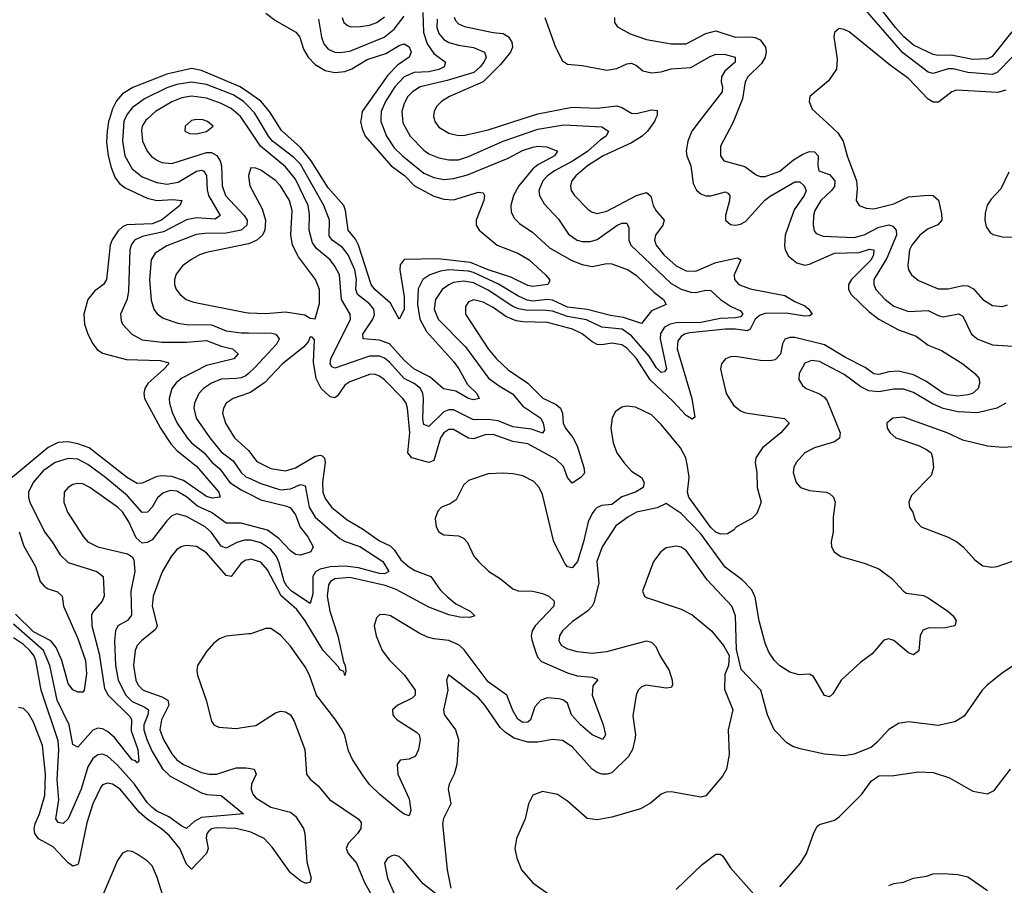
# Model space of a CAD drawing. Header units: inches. Extents: x 1694797 to 1849917, y 907313 to 1017959.
# Tile 595 of 656: x 1829075 to 1833057, y 926901 to 930401. Entities that reach past the tile are written whole.
import ezdxf

# ---------------------------------------------------------------- set-up
doc = ezdxf.new("R2010")
doc.units = ezdxf.units.IN
doc.header["$MEASUREMENT"] = 0
for name, color, linetype in [('B8922', 7, 'Continuous'), ('B8923', 7, 'Continuous'), ('B8932', 7, 'Continuous'), ('B8933', 7, 'Continuous')]:
    doc.layers.add(name, color=color, linetype=linetype)

msp = doc.modelspace()

# ---------------------------------------------------------------- linework, layer by layer
at = {"layer": 'B8922', "color": 5}
for points, elevation in [([(1829437.4, 930000), (1829434.3, 929990), (1829428, 929950), (1829426.2, 929906.2), (1829432.9, 929850), (1829444, 929804), (1829461.2, 929761.2), (1829478.5, 929738.5), (1829501, 929721), (1829590, 929680.1), (1829630, 929670.4), (1829693.5, 929673.5), (1829730.4, 929670), (1829722.2, 929650), (1829647.9, 929590), (1829610, 929576.1), (1829508.3, 929571.7), (1829490, 929563.2), (1829472.8, 929547.2), (1829449, 929511), (1829440.7, 929490), (1829425.9, 929350), (1829414.2, 929330), (1829376.9, 929303.1), (1829350.5, 929269.5), (1829334, 929210), (1829336.4, 929170), (1829350.1, 929130), (1829370.6, 929090), (1829387.6, 929067.6), (1829410, 929052.5), (1829506.5, 929026.5), (1829642.6, 929022.6), (1829674.4, 929014.4), (1829677.6, 929010), (1829659, 928990), (1829593.1, 928930), (1829581.4, 928910), (1829576.8, 928890), (1829579.5, 928870), (1829644.6, 928750), (1829686.1, 928686.1), (1829710, 928659.7), (1829790, 928595.3), (1829879.8, 928490), (1829885.5, 928470), (1829853.3, 928466.7), (1829830, 928472.7), (1829737.5, 928537.5), (1829690, 928553.8), (1829650, 928556.8), (1829630, 928553.6), (1829570, 928526.9), (1829550, 928525.2), (1829510, 928548.8), (1829355.8, 928670), (1829310, 928686.7), (1829270, 928693.9), (1829230, 928691.9), (1829190, 928671.7), (1829044.4, 928550)], 620), ([(1829500.2, 930000), (1829495.5, 929990), (1829490.1, 929910.1), (1829499.5, 929850), (1829530, 929798.6), (1829570, 929766.2), (1829630, 929743.4), (1829670, 929735.9), (1829715.7, 929744.3), (1829790, 929789.3), (1829810, 929793.2), (1829818.2, 929790), (1829830.9, 929770.9), (1829832.8, 929712.8), (1829837.9, 929690), (1829885.9, 929610), (1829865.1, 929594.9), (1829790, 929599.5), (1829750, 929591.9), (1829656.3, 929543.7), (1829570, 929524.5), (1829538.7, 929510), (1829527.3, 929492.7), (1829520.1, 929470), (1829515.2, 929304.8), (1829509.3, 929270.7), (1829482.5, 929210), (1829484.6, 929184.6), (1829491.1, 929170), (1829528.3, 929130), (1829570, 929106), (1829650, 929096.6), (1829750, 929097.2), (1829830, 929103.5), (1829890, 929081.2), (1829934.9, 929070), (1829958, 929050), (1829941.3, 929030), (1829830, 929003.4), (1829730, 928951.1), (1829707.2, 928932.8), (1829690.1, 928909.9), (1829679.1, 928870), (1829680.6, 928850), (1829692.9, 928810), (1829712.1, 928770), (1829752, 928710), (1829769.8, 928689.8), (1829821.4, 928650), (1829851.9, 928611.9), (1829884.6, 928584.6), (1829925.1, 928530), (1829970, 928499.5), (1830000, 928484.6)], 640), ([(1829591.4, 930000), (1829585.4, 929994.6), (1829570.1, 929970), (1829567.1, 929952.9), (1829571.2, 929910), (1829590.1, 929870), (1829608.4, 929848.4), (1829631.6, 929831.6), (1829650, 929823.8), (1829690, 929819.6), (1829830, 929864.3), (1829850, 929864.4), (1829871.9, 929851.9), (1829885.5, 929830), (1829890.4, 929810), (1829893.8, 929730), (1829907.6, 929690), (1829982.4, 929610), (1829994.3, 929590), (1829993.5, 929570), (1829970, 929549.6), (1829910, 929537.6), (1829823.1, 929536.9), (1829787.8, 929532.2), (1829670, 929486.8), (1829623, 929457), (1829606.9, 929430), (1829599.6, 929350), (1829607, 929267), (1829616.6, 929230), (1829631.3, 929211.3), (1829654.3, 929194.3), (1829714.6, 929174.6), (1829750, 929169.3), (1829850, 929167.6), (1829910, 929142.4), (1829970, 929134.5), (1830000, 929134.4)], 660), ([(1830000, 929962), (1829974.6, 930000)], 660), ([(1830000, 929770.8), (1829999.7, 929770), (1830000, 929768)], 680), ([(1830000, 929495.2), (1829830, 929459.9), (1829801.3, 929450), (1829767.1, 929430), (1829733.6, 929406.4), (1829707.5, 929372.5), (1829700.9, 929350), (1829701.3, 929330), (1829707.8, 929310), (1829723.2, 929290), (1829747.8, 929270), (1829778.7, 929258.7), (1829990, 929216.6), (1830000, 929216.1)], 680), ([(1830000, 928970.7), (1829990, 928961.6), (1829970, 928952.4), (1829950, 928949.6), (1829890, 928948.2), (1829850, 928931.3), (1829817.6, 928910), (1829799.5, 928890), (1829781.5, 928850), (1829779.1, 928830), (1829789.1, 928790), (1829844, 928710), (1829890, 928653.4), (1829937.5, 928617.5), (1829970, 928570.1), (1829990, 928552.6), (1830000, 928548)], 660), ([(1830000, 928891.1), (1829938.3, 928870), (1829910.2, 928850), (1829898.4, 928830), (1829894.8, 928810), (1829907, 928770), (1829944.1, 928710), (1829999.5, 928659.5), (1830000, 928658.9)], 680), ([(1830000, 928357.7), (1829970, 928365.9), (1829910, 928365.3), (1829850, 928408.6), (1829793.7, 928433.7), (1829750, 928471.2), (1829710, 928494.9), (1829683.1, 928496.9), (1829653.1, 928486.9), (1829632.3, 928467.7), (1829610, 928429.9), (1829592, 928410), (1829570, 928408.9), (1829510, 928475.7), (1829422.3, 928550), (1829350, 928602.8), (1829310, 928623.6), (1829270, 928627.1), (1829218.5, 928610), (1829170, 928577.1), (1829129, 928530), (1829110.7, 928490), (1829110.1, 928470), (1829116.1, 928450), (1829175.3, 928330), (1829206.3, 928290), (1829237.7, 928237.7), (1829270, 928206.3), (1829387.2, 928170), (1829412.5, 928150), (1829416.3, 928070), (1829407.8, 928050), (1829372.8, 928010), (1829365.7, 927994.3), (1829366.1, 927950), (1829396.4, 927836.4), (1829417.1, 927697.1), (1829433, 927670), (1829521.6, 927581.6), (1829527, 927570), (1829525.7, 927525.7), (1829551.8, 927450), (1829555.9, 927404.1), (1829550, 927395.8), (1829543.7, 927403.7), (1829530, 927408.6), (1829458, 927498), (1829430, 927522.5), (1829410, 927533.6), (1829390, 927536.7), (1829370, 927528.8), (1829310, 927459.3), (1829290, 927469.7), (1829274.6, 927550), (1829226.4, 927650), (1829196.4, 927790), (1829171, 927850), (1829050, 927957.2)], 640), ([(1830000, 928296.5), (1829983.9, 928296.1), (1829952.8, 928287.2), (1829910, 928263.6), (1829890, 928272.8), (1829850, 928328), (1829824.7, 928350), (1829750, 928392.5), (1829710, 928403.2), (1829690, 928394.7), (1829670, 928375), (1829610, 928297.9), (1829590, 928286.7), (1829570, 928285), (1829546, 928306), (1829516.3, 928370), (1829490, 928410.9), (1829469.9, 928430), (1829358.9, 928510), (1829330, 928524.1), (1829310, 928526.2), (1829290, 928521.5), (1829270.3, 928510), (1829254.2, 928490), (1829253.8, 928450), (1829268.4, 928410), (1829332.4, 928310), (1829350, 928290.2), (1829390, 928270.1), (1829510, 928241.4), (1829529.5, 928229.5), (1829536.6, 928216.6), (1829540.7, 928170), (1829524.3, 928090), (1829527.3, 927992.7), (1829510, 927972.1), (1829472, 927950), (1829461.5, 927930), (1829458.2, 927890), (1829462.6, 927790), (1829473.4, 927730), (1829504.5, 927670), (1829530, 927644.2), (1829581.4, 927621.4), (1829595.2, 927610), (1829592.6, 927590), (1829576.7, 927550), (1829576.1, 927530), (1829588.3, 927490), (1829610, 927442.6), (1829652.4, 927372.4), (1829682.9, 927342.9), (1829810, 927275.4), (1829831.7, 927268.3), (1829890, 927264.3), (1829980.4, 927190), (1829810, 927174.6), (1829780.9, 927159.1), (1829750, 927130.7), (1829730, 927139.9), (1829678, 927178), (1829630, 927200.4), (1829610, 927215.4), (1829590, 927236.3), (1829538.7, 927310), (1829470, 927386.2), (1829430, 927422.6), (1829410, 927430.9), (1829390, 927428.7), (1829370, 927413), (1829350, 927380.6), (1829323.2, 927290), (1829270, 927169.8), (1829250, 927150.8), (1829230, 927155.3), (1829221.2, 927170), (1829233, 927247), (1829226.8, 927326.8), (1829232.7, 927450), (1829230, 927485.6), (1829161, 927690), (1829139.7, 927810), (1829131.3, 927830), (1829116, 927850), (1829090, 927874.2), (1829050, 927901.3)], 660), ([(1829073, 928330), (1829091.9, 928271.9), (1829138.9, 928190), (1829157.4, 928130), (1829174, 928110), (1829190, 928099.8), (1829227.3, 928087.3), (1829246.5, 928070), (1829251.2, 928030), (1829310, 927899.3), (1829340.7, 927810), (1829344.5, 927755.5), (1829335.8, 927690), (1829330, 927682), (1829310, 927681.4), (1829290, 927690.8), (1829270, 927717.2), (1829244.8, 927810), (1829222.5, 927862.5), (1829200.7, 927890), (1829130, 927926.5), (1829057.1, 927997.1)], 620), ([(1830000, 928217.2), (1829990, 928215.3), (1829970, 928203), (1829930, 928149.8), (1829910, 928153.9), (1829830, 928244.9), (1829790, 928271.2), (1829750, 928275.4), (1829730, 928271.4), (1829710, 928258.4), (1829687.9, 928230), (1829651.5, 928168.5), (1829615, 928070), (1829610.1, 928030), (1829630.1, 927950), (1829624.6, 927935.4), (1829566.7, 927890), (1829550.1, 927870), (1829542.2, 927850), (1829535.4, 927790), (1829544, 927730), (1829553.4, 927710), (1829574.3, 927690), (1829650, 927663.4), (1829673.6, 927650), (1829677.4, 927630), (1829648, 927570), (1829642.1, 927530), (1829656, 927490), (1829690, 927433), (1829710, 927408.2), (1829736.8, 927390), (1829810, 927357.6), (1829840.7, 927350), (1829870.6, 927350.6), (1829950, 927375.8), (1829990, 927376.2), (1830000, 927374.3)], 680), ([(1830000, 927917.2), (1829910, 927908.9), (1829882.8, 927897.2), (1829860, 927880), (1829830, 927846.9), (1829794, 927790), (1829791.1, 927770), (1829794.3, 927750), (1829829, 927650), (1829850, 927564.9), (1829860.3, 927550), (1829880.1, 927540.1), (1829950, 927534.6), (1830000, 927542.5)], 720), ([(1830000, 927118.5), (1829949, 927131), (1829870, 927133.7), (1829850.7, 927129.3), (1829840.1, 927119.9), (1829831.6, 927110), (1829828.7, 927091.3), (1829836.8, 927050), (1829830.1, 927030), (1829770, 926966.3), (1829750, 926986), (1829722.9, 927050), (1829680.9, 927100.9), (1829650, 927127.7), (1829590, 927167.8), (1829557.3, 927197.3), (1829481.2, 927290), (1829450, 927310.4), (1829430, 927314.3), (1829410, 927306.9), (1829402.2, 927297.8), (1829370.1, 927230), (1829346.4, 927153.6), (1829312.8, 926990), (1829310, 926984.8), (1829290, 926978.4), (1829270, 926992.2), (1829210, 927056.1), (1829150, 927089.3), (1829136.1, 927110), (1829133.4, 927130), (1829136.9, 927150), (1829154.9, 927190), (1829176.5, 927263.5), (1829178.7, 927350), (1829166.8, 927466.8), (1829130, 927560.3), (1829110, 927595.3), (1829090, 927615.6), (1829070, 927620.3)], 680), ([(1829679.1, 926779.1), (1829630, 926936.9), (1829610, 926980.3), (1829590, 926999.9), (1829550, 927026.9), (1829530, 927037.5), (1829510, 927040.7), (1829490, 927030.8), (1829470, 927001.5), (1829397.6, 926830)], 720)]:
    msp.add_lwpolyline(points, dxfattribs=dict(at, elevation=elevation))
at = {"layer": 'B8922', "color": 5, "elevation": 680}
msp.add_lwpolyline([(1829790, 929998), (1829770, 929993.6), (1829743.7, 929970), (1829742.4, 929950), (1829761.5, 929941.5), (1829790, 929939.7), (1829830, 929948.6), (1829857, 929970), (1829834.5, 929990), (1829815.8, 929995.8)], close=True, dxfattribs=at)
at = {"layer": 'B8923', "color": 5}
for points, elevation in [([(1830000, 930106.5), (1829966.4, 930130), (1829810, 930195.4), (1829770, 930203.6), (1829670, 930180.5), (1829532.5, 930127.5), (1829490, 930101.1), (1829466.6, 930073.4), (1829450, 930040.6), (1829437.4, 930000)], 620), ([(1830000, 930049.8), (1829979.9, 930070), (1829937.7, 930097.7), (1829830, 930139), (1829770, 930149.1), (1829710, 930139.3), (1829670, 930125.2), (1829578.8, 930081.2), (1829530, 930045.3), (1829510, 930021.1), (1829500.2, 930000)], 640), ([(1829974.6, 930000), (1829968, 930010), (1829930, 930042.4), (1829890, 930062.1), (1829830, 930083.4), (1829770, 930091.7), (1829730, 930085.1), (1829690, 930069.5), (1829624.1, 930030), (1829591.4, 930000)], 660)]:
    msp.add_lwpolyline(points, dxfattribs=dict(at, elevation=elevation))
at = {"layer": 'B8932', "color": 5}
for points, elevation in [([(1830623, 930000), (1830624.3, 929984.3), (1830653.5, 929930), (1830710, 929873.4), (1830730, 929859.4), (1830770, 929843), (1830810, 929834.5), (1830850, 929834.7), (1830890, 929847.4), (1831030, 929910.1), (1831170, 929957.9), (1831275.4, 929975.4), (1831430, 929968.6), (1831456.9, 929950), (1831447.3, 929930), (1831424.3, 929915.7), (1831372.1, 929867.9), (1831311.4, 929828.6), (1831237.8, 929790), (1831209.8, 929770.2), (1831191.4, 929750), (1831175.1, 929710), (1831177, 929690), (1831196.4, 929656.4), (1831254.7, 929594.7), (1831294.2, 929534.2), (1831330, 929510.1), (1831350, 929503.6), (1831383.7, 929503.7), (1831410, 929512.9), (1831490, 929568.5), (1831510, 929578.1), (1831530, 929577.8), (1831539.3, 929559.3), (1831538.8, 929510), (1831546.1, 929490), (1831710, 929334.8), (1831750, 929311.9), (1831790, 929299.6), (1831810, 929297.9), (1831850, 929307.4), (1831870, 929306.2), (1831909.4, 929269.4), (1831950, 929242.7), (1831990, 929224.2), (1831999.8, 929210), (1831990, 929199.9), (1831970, 929195), (1831910, 929193.3), (1831830, 929176.5), (1831730, 929176), (1831706.4, 929170), (1831682.8, 929157.2), (1831667.3, 929132.7), (1831665.6, 929110), (1831690.9, 928989.1), (1831683.2, 928976.8), (1831670, 928975.2), (1831650, 928993), (1831620.8, 929040.8), (1831550, 929122.9), (1831512.2, 929150), (1831430, 929157.9), (1831367.7, 929187.7), (1831290, 929200.4), (1831230, 929222.3), (1831190, 929226.8), (1831130, 929225.2), (1831092.1, 929232.1), (1831070, 929241.7), (1830970, 929307.5), (1830910, 929337.2), (1830870, 929344.3), (1830830, 929338), (1830810.3, 929329.7), (1830784, 929310), (1830756.5, 929270), (1830751.7, 929230), (1830767.5, 929190), (1830877.7, 929077.7), (1830971.2, 928951.2), (1831017.5, 928917.5), (1831068.4, 928888.4), (1831110, 928837.8), (1831182.4, 928790), (1831192.4, 928770), (1831196.9, 928743.1), (1831190, 928729.8), (1831145.2, 928745.2), (1831070, 928755.2), (1831010, 928779.2), (1830970, 928784.3), (1830910, 928782.6), (1830830, 928823.8), (1830810, 928823.3), (1830790, 928815), (1830730, 928756.7), (1830719.7, 928759.7), (1830710, 928764.5), (1830705.6, 928785.6), (1830707.4, 928870), (1830705.5, 928890), (1830695.7, 928910), (1830670, 928929.5), (1830630, 928950.7), (1830570, 929016.3), (1830550, 929032), (1830530, 929040.6), (1830490, 929041.2), (1830350, 928991.7), (1830337, 928997), (1830329.9, 929009.9), (1830333.8, 929030), (1830412.8, 929190), (1830411, 929210), (1830376.4, 929270), (1830368.1, 929370), (1830350, 929405), (1830330, 929429.9), (1830275.4, 929475.4), (1830258.4, 929498.4), (1830245.7, 929550), (1830247, 929613), (1830241.4, 929650), (1830190, 929756.7), (1830150, 929806.5), (1830048.1, 929890), (1830000, 929962)], 660), ([(1831646.7, 930000), (1831641.8, 929990), (1831614, 929950), (1831592.5, 929930), (1831550, 929903.6), (1831435, 929850), (1831371.4, 929810), (1831323.9, 929770), (1831308.7, 929750), (1831302.2, 929730), (1831305.2, 929710), (1831318.9, 929690), (1831374.2, 929634.2), (1831390, 929622.3), (1831410, 929617.8), (1831450, 929627.4), (1831570, 929690.5), (1831610, 929702.9), (1831627.3, 929687.3), (1831636.7, 929650), (1831648.9, 929628.9), (1831681.6, 929590), (1831675.7, 929570), (1831646, 929530), (1831642.7, 929510), (1831649.2, 929490), (1831680.1, 929450), (1831730, 929406.3), (1831770, 929385.4), (1831810, 929384.1), (1831890, 929419.6), (1831978.6, 929438.6), (1831991.2, 929430), (1831964.6, 929370), (1831966.6, 929350), (1831983.5, 929330), (1832030, 929312.2), (1832170, 929285.4), (1832210, 929261), (1832250, 929243.5), (1832267.3, 929230), (1832280.8, 929210), (1832270, 929203.2), (1832250, 929201.7), (1832175.1, 929215.1), (1832090, 929212.9), (1832070, 929206.4), (1832050, 929190.5), (1832030, 929149.9), (1832016.8, 929143.2), (1831970, 929150), (1831929.9, 929150.1), (1831785, 929135), (1831764.3, 929130), (1831750, 929120.7), (1831737.4, 929102.6), (1831734.7, 929070), (1831793, 928870), (1831806, 928794), (1831794.2, 928785.8), (1831770, 928800.2), (1831717.9, 928857.9), (1831625, 928945), (1831570, 929031.4), (1831530, 929073.6), (1831510, 929086.9), (1831470, 929093), (1831430, 929086.4), (1831410, 929088.3), (1831390, 929098.8), (1831350, 929131.4), (1831310.4, 929150.4), (1831210, 929176.7), (1831110, 929178.9), (1831083.3, 929183.3), (1831040.9, 929200.9), (1830990, 929237.7), (1830950, 929259.5), (1830911, 929269), (1830890, 929260.4), (1830878.3, 929241.7), (1830878, 929210), (1830969.6, 929070), (1831003.3, 929030), (1831050, 928985.6), (1831130, 928931.6), (1831190.1, 928870.1), (1831244.8, 928844.8), (1831262.4, 928830), (1831269.7, 928810), (1831273.6, 928770), (1831282.4, 928750), (1831312.3, 928712.3), (1831330, 928678.6), (1831357, 928590), (1831359.6, 928570), (1831356.1, 928563.9), (1831344.6, 928550), (1831310, 928526.6), (1831290, 928549.8), (1831274, 928594), (1831243.7, 928623.7), (1831130, 928685.5), (1831070, 928695.2), (1830990, 928723.6), (1830957.6, 928722.4), (1830910, 928706.5), (1830890, 928708.6), (1830830, 928743.9), (1830810, 928743.7), (1830790, 928730.9), (1830777, 928710), (1830750, 928619.1), (1830730, 928611.2), (1830660.7, 928630), (1830644.2, 928650), (1830653.4, 928730), (1830643.7, 928830), (1830637.8, 928850), (1830624, 928870), (1830550, 928944.4), (1830530, 928959.9), (1830510, 928967.2), (1830490, 928966.4), (1830410, 928937.2), (1830390, 928923.4), (1830360.3, 928879.7), (1830350, 928872.5), (1830330, 928876.4), (1830294.2, 928910), (1830273.9, 928950), (1830263.7, 929016.3), (1830266.6, 929106.6), (1830257.5, 929117.5), (1830250, 929119.3), (1830240.9, 929099.1), (1830222.6, 929077.4), (1830138.3, 929010), (1830066.3, 928933.7), (1830010, 928894.6), (1830000, 928891.1)], 680), ([(1831831.4, 930000), (1831793, 929950), (1831777.1, 929910), (1831771, 929870), (1831772.8, 929850), (1831790.1, 929809.9), (1831798.3, 929738.3), (1831811.8, 929711.8), (1831830, 929697.4), (1831850, 929689), (1831870, 929688.3), (1831930, 929704.7), (1831939.2, 929699.2), (1831947, 929690), (1831946.4, 929670), (1831929.1, 929610), (1831929.4, 929590), (1831950, 929572.7), (1831970, 929570.1), (1831990, 929574), (1832010, 929585.3), (1832089, 929671), (1832110, 929687), (1832210, 929745), (1832230, 929745.6), (1832247.3, 929730), (1832256.4, 929710), (1832248.1, 929690), (1832207.3, 929632.7), (1832171.5, 929530), (1832167.8, 929487.8), (1832171.3, 929470), (1832184.7, 929444.7), (1832218.2, 929418.2), (1832250, 929409.2), (1832270, 929412), (1832370, 929457.1), (1832470, 929460.2), (1832512.6, 929472.6), (1832530, 929471), (1832528.9, 929450), (1832518.4, 929430), (1832438.8, 929350), (1832427.4, 929330), (1832426.8, 929310), (1832437.7, 929290), (1832510, 929220.6), (1832550, 929190), (1832630, 929146.9), (1832700.9, 929120.9), (1832750, 929085.6), (1832804, 929064), (1832890, 929009.3), (1832938.3, 928970), (1832955.3, 928950), (1832957.6, 928930), (1832951.1, 928910), (1832928.8, 928890), (1832910, 928883.7), (1832870, 928878.8), (1832830, 928883.9), (1832810, 928891.3), (1832739.4, 928939.4), (1832690, 928964.9), (1832630, 928979.8), (1832590, 928977.6), (1832550, 928966.6), (1832530, 928969.5), (1832494.3, 928994.3), (1832415, 929035), (1832330, 929086.1), (1832210, 929116.6), (1832190, 929116.7), (1832170, 929109), (1832160.1, 929090), (1832151.8, 929048.2), (1832130, 929026.2), (1832110, 929021.8), (1832070, 929022.5), (1831970, 929039), (1831950, 929037.9), (1831930, 929030.4), (1831913.4, 929010), (1831910.1, 928990), (1831913.3, 928970), (1831932.4, 928890), (1831962.2, 928842.2), (1831990, 928820.1), (1832010, 928811.8), (1832168.4, 928788.4), (1832187.6, 928770), (1832152.9, 928730), (1832079.8, 928670), (1832052.7, 928630), (1832049.6, 928609.6), (1832056.4, 928570), (1832057.6, 928510), (1832074, 928450), (1832056.3, 928403.7), (1832036.1, 928383.9), (1831973.8, 928350), (1831962.6, 928337.4), (1831937.8, 928322.2), (1831910, 928320.7), (1831890, 928328.6), (1831870, 928348), (1831780.8, 928470), (1831776, 928490), (1831782.4, 928550), (1831775.9, 928595.9), (1831768.7, 928630), (1831747.4, 928670), (1831670, 928763.6), (1831630, 928803.4), (1831565.9, 928834.1), (1831530, 928838.5), (1831510, 928833.8), (1831484, 928816), (1831470.8, 928789.2), (1831466.1, 928750), (1831474.7, 928690), (1831490.7, 928650), (1831518.4, 928610), (1831550, 928576.2), (1831590, 928549.3), (1831600.1, 928530), (1831596.5, 928510), (1831566, 928490), (1831510, 928472), (1831470, 928441.2), (1831430, 928436.8), (1831411, 928429), (1831401.1, 928418.9), (1831390, 928404.7), (1831374.7, 928370), (1831355.9, 928290), (1831330.4, 928209.6), (1831310, 928185.2), (1831290, 928189.3), (1831281.2, 928201.2), (1831234.6, 928290), (1831190, 928481.7), (1831176.1, 928510), (1831154.4, 928534.4), (1831110, 928556.3), (1831070, 928564.7), (1831030, 928566.9), (1830970, 928564.3), (1830890, 928538), (1830870, 928518.4), (1830840.3, 928459.7), (1830816.3, 928443.7), (1830780.5, 928430), (1830766.5, 928413.5), (1830755.4, 928384.6), (1830759.7, 928350), (1830770.2, 928330), (1830790, 928318), (1830850, 928313.4), (1830870, 928305.3), (1830886.6, 928286.6), (1830911.8, 928231.8), (1830930.9, 928210), (1830970.8, 928170.8), (1831020.1, 928140.1), (1831070, 928100.4), (1831091, 928091), (1831150, 928090.1), (1831190, 928081.4), (1831215, 928070), (1831236.1, 928050), (1831235.9, 928030), (1831159.8, 927950), (1831147.7, 927930), (1831143.9, 927910), (1831146.2, 927893.8), (1831161.8, 927841.8), (1831170, 927821.8), (1831186, 927806), (1831290, 927760.1), (1831330, 927747.4), (1831390, 927742.6), (1831410, 927734.8), (1831411.6, 927730), (1831392.4, 927707.6), (1831390.1, 927670), (1831434.2, 927550), (1831443.6, 927510), (1831433, 927490), (1831390, 927509.8), (1831342.9, 927550), (1831306.4, 927590), (1831290, 927638), (1831271.1, 927651.1), (1831255.4, 927655.4), (1831210, 927659.6), (1831182.8, 927650), (1831158, 927622), (1831140.9, 927570), (1831130, 927560.9), (1831110, 927559.4), (1831090, 927572.6), (1831070, 927608.2), (1831045, 927670), (1830970, 927723.9), (1830873.2, 927853.2), (1830852.4, 927872.4), (1830810.2, 927890.2), (1830750, 927896.9), (1830724.3, 927904.3), (1830690, 927920.4), (1830574.7, 927990), (1830550, 927996.5), (1830530, 927994.5), (1830517.7, 927982.3), (1830508.4, 927950), (1830516.3, 927910), (1830540.8, 927850), (1830570, 927811.8), (1830631.3, 927751.3), (1830673.7, 927690), (1830673.8, 927670), (1830661.7, 927658.3), (1830604.6, 927630), (1830582.9, 927610), (1830583.5, 927590), (1830590, 927582.2), (1830601.6, 927570), (1830679.9, 927519.9), (1830690.2, 927510), (1830695.2, 927490), (1830688, 927450), (1830676.3, 927423.7), (1830650, 927411.2), (1830613.2, 927406.8), (1830600.9, 927390), (1830604, 927350), (1830649.5, 927250), (1830656.7, 927203.3), (1830650, 927182), (1830630, 927188.8), (1830610, 927203.2), (1830530, 927269.9), (1830489.2, 927309.2), (1830463.5, 927343.5), (1830421.1, 927410), (1830404.5, 927444.5), (1830390, 927506.3), (1830378.6, 927530), (1830350, 927574), (1830275.4, 927670), (1830247.1, 927750), (1830230, 927785), (1830170, 927867.4), (1830130, 927913), (1830090, 927939.2), (1830070, 927939.9), (1830010, 927918.1), (1830000, 927917.2)], 720), ([(1830535.2, 930000), (1830534.9, 929990), (1830557.7, 929930), (1830590, 929882.7), (1830623.3, 929850), (1830710, 929780.3), (1830750, 929763), (1830790, 929755.3), (1830830, 929758.4), (1830886.4, 929773.6), (1831050, 929841.9), (1831108.2, 929871.8), (1831150, 929886.1), (1831170, 929889.7), (1831206.9, 929886.9), (1831250.1, 929870.1), (1831238.6, 929850), (1831170, 929813.8), (1831150, 929798.7), (1831094.3, 929730), (1831072.4, 929690), (1831060.7, 929650), (1831063.1, 929623.1), (1831076.8, 929596.8), (1831096.9, 929576.9), (1831150, 929540.9), (1831218, 929478), (1831307.7, 929427.7), (1831350, 929411.4), (1831390, 929402.9), (1831450, 929415.2), (1831470, 929413.8), (1831536.1, 929390), (1831570, 929367.4), (1831639.5, 929299.5), (1831678.5, 929270), (1831690.2, 929249.8), (1831630, 929223.9), (1831590, 929172.1), (1831517.5, 929197.5), (1831464.6, 929204.6), (1831370, 929229.6), (1831290, 929238.2), (1831230, 929266.8), (1831210, 929270.2), (1831150, 929263.3), (1831127.6, 929267.6), (1831090, 929284.1), (1831011.1, 929331.1), (1830910, 929378.6), (1830890, 929384), (1830810, 929389.2), (1830776.2, 929383.8), (1830734, 929370), (1830705.4, 929350), (1830686.7, 929313.3), (1830683.4, 929250), (1830693.7, 929190), (1830719.9, 929139.9), (1830830, 929018.4), (1830851, 928990), (1830886.4, 928926.4), (1830923.6, 928890), (1830932.9, 928870), (1830910, 928864.5), (1830890, 928869.9), (1830838.7, 928898.7), (1830788.8, 928908.8), (1830735.2, 928955.2), (1830669.1, 928989.1), (1830630, 929024.4), (1830570, 929090.3), (1830530, 929105.4), (1830463.9, 929110), (1830462, 929130), (1830503.5, 929190), (1830510, 929207.8), (1830506.8, 929230), (1830490, 929252.4), (1830441.3, 929290), (1830434.5, 929310), (1830436.5, 929350), (1830430.3, 929389.7), (1830403.5, 929450), (1830379.9, 929479.9), (1830338, 929510), (1830326.6, 929526.6), (1830327.2, 929590), (1830304.8, 929650), (1830210, 929816.3), (1830184, 929844), (1830097.6, 929910), (1830081.3, 929930), (1830039.6, 930000)], 640), ([(1830455.3, 930000), (1830453.6, 929990), (1830459.5, 929959.5), (1830472.2, 929930), (1830577, 929810), (1830631.7, 929771.7), (1830671.1, 929730), (1830750, 929687.5), (1830790, 929675), (1830830, 929673.2), (1830930, 929703.2), (1830950, 929700.4), (1830954.7, 929690), (1830952.1, 929670), (1830921.1, 929590), (1830920.8, 929570), (1830932.6, 929550), (1831006.4, 929490), (1831090, 929457.6), (1831135.2, 929430), (1831202, 929370), (1831217.6, 929350), (1831217.3, 929342.7), (1831211, 929330), (1831150, 929322.1), (1831130, 929326.8), (1831060.7, 929360.7), (1830970, 929389.3), (1830898.7, 929418.7), (1830766, 929434), (1830630, 929431.3), (1830614, 929410), (1830611.8, 929390), (1830630, 929280.7), (1830630.4, 929229.6), (1830610, 929189.6), (1830574.5, 929254.5), (1830511, 929310), (1830496.3, 929330), (1830445.1, 929490), (1830433.4, 929513.4), (1830402.8, 929550), (1830392.5, 929630), (1830385.6, 929650), (1830321.8, 929721.8), (1830253.5, 929830), (1830210, 929884), (1830133.7, 929953.7), (1830104.5, 930000)], 620), ([(1830751, 930000), (1830753.7, 929990), (1830770, 929966.4), (1830810, 929941.9), (1830850, 929933.5), (1830874.7, 929934.7), (1830970, 929956), (1831106.6, 930000)], 680), ([(1831965.7, 930000), (1831958.3, 929981.7), (1831909.1, 929890), (1831908.8, 929850), (1831923, 929830), (1832008.2, 929808.2), (1832053.8, 929773.8), (1832070, 929766.8), (1832090, 929766.7), (1832150, 929788.2), (1832204.9, 929835.1), (1832242.4, 929857.6), (1832270, 929867.8), (1832290, 929866.5), (1832304.7, 929850), (1832302.6, 929810), (1832306.9, 929790), (1832350, 929774.8), (1832372.5, 929750), (1832370, 929727), (1832358.1, 929710), (1832315.9, 929670), (1832291.7, 929630), (1832285.9, 929610), (1832283.7, 929570), (1832287.8, 929547.8), (1832296.6, 929536.6), (1832325.4, 929525.4), (1832450, 929521), (1832490, 929531.2), (1832550, 929562.6), (1832590, 929571.9), (1832606.5, 929566.5), (1832619.4, 929550), (1832620.8, 929530), (1832582.5, 929437.5), (1832530.1, 929350), (1832529.1, 929330), (1832538.3, 929310), (1832575, 929270), (1832610, 929242.3), (1832670, 929221.2), (1832750, 929225.1), (1832790, 929204.4), (1832810, 929199.2), (1832871.8, 929211.8), (1832890, 929201.8), (1832924.8, 929130), (1832950, 929108.8), (1833010, 929086.7), (1833175.1, 929075.1)], 740), ([(1832322.8, 930000), (1832383.5, 929943.5), (1832405.4, 929910), (1832421.3, 929850), (1832459.5, 929750), (1832462.7, 929717.3), (1832458.9, 929670), (1832470.4, 929650), (1832498.4, 929638.4), (1832530, 929636.8), (1832610, 929656.3), (1832670, 929684.3), (1832750, 929691.9), (1832770.1, 929690.1), (1832791.3, 929671.3), (1832803.5, 929616.5), (1832804.4, 929590), (1832788.2, 929571.8), (1832750, 929555.7), (1832715.9, 929530), (1832683.5, 929490), (1832673.6, 929470), (1832667.9, 929407.9), (1832670.2, 929390), (1832681.5, 929370), (1832710, 929346.7), (1832790, 929313.4), (1832830, 929312.5), (1832890, 929327), (1832910, 929325.4), (1832932.6, 929312.6), (1832970, 929269.4), (1833010, 929246), (1833050, 929241.5), (1833070, 929248.4)], 760), ([(1830000, 929216.1), (1830070, 929212.9), (1830150, 929219.2), (1830227.8, 929207.8), (1830250, 929194.9), (1830270, 929191), (1830287.1, 929252.9), (1830287.9, 929310), (1830271.1, 929350), (1830201.9, 929441.9), (1830178.4, 929490), (1830171.7, 929531.7), (1830177, 929630), (1830166.5, 929670), (1830130, 929729), (1830110, 929751.2), (1830050, 929793.3), (1830030, 929801.4), (1830010, 929801.6), (1830000, 929770.8)], 680), ([(1833075.2, 929784.8), (1833043.4, 929716.6), (1833004.7, 929675.3), (1832988.6, 929651.4), (1832980.7, 929619.3), (1832979.3, 929590), (1832983.7, 929563.7), (1833000.3, 929540.3), (1833012.4, 929532.4), (1833050, 929523.1), (1833090, 929522.4)], 780), ([(1830000, 929768), (1830005, 929730), (1830055.8, 929635.8), (1830068.7, 929590), (1830066.2, 929550), (1830056.2, 929530), (1830033.2, 929510), (1830004, 929496), (1830000, 929495.2)], 680), ([(1830000, 929134.4), (1830094.2, 929134.2), (1830111.3, 929130), (1830123.7, 929110), (1830114.7, 929090), (1830025.9, 928994.1), (1830000, 928970.7)], 660), ([(1833063.9, 928850), (1833027, 928830), (1832948.4, 928811.6), (1832870, 928814.9), (1832810, 928828.7), (1832767.2, 928847.2), (1832690, 928893.1), (1832650, 928906.7), (1832610, 928907), (1832550, 928895.8), (1832510, 928901), (1832477.1, 928917.1), (1832410, 928966.3), (1832310, 929019.6), (1832277.5, 929022.5), (1832250, 929011.7), (1832228.1, 928970), (1832226.7, 928946.7), (1832241.6, 928921.6), (1832255.5, 928910), (1832310, 928888), (1832330, 928874.3), (1832340.5, 928860.5), (1832392.9, 928730), (1832391.1, 928708.9), (1832370, 928694), (1832289.5, 928670.5), (1832250.8, 928649.2), (1832216.1, 928610), (1832206, 928590), (1832203.5, 928570), (1832215.2, 928530), (1832233.7, 928510), (1832270, 928497.7), (1832336.3, 928490), (1832350, 928485), (1832366.7, 928470), (1832373.2, 928450), (1832365.2, 928390), (1832365.5, 928330), (1832356.9, 928290), (1832358.6, 928270), (1832369.3, 928250), (1832395.8, 928230), (1832490, 928203.6), (1832550, 928180.2), (1832602.2, 928142.2), (1832649.1, 928090), (1832662.1, 928082.1), (1832730, 928072.3), (1832750, 928063.2), (1832828.8, 928010), (1832850.3, 927990), (1832863.1, 927970), (1832857.3, 927950), (1832818, 927942), (1832750, 927940.7), (1832727.3, 927932.7), (1832717.8, 927910), (1832711.1, 927848.9), (1832690, 927832.8), (1832670, 927840.4), (1832610, 927891.3), (1832590, 927897.1), (1832570, 927892.1), (1832523, 927837), (1832477.2, 927802.8), (1832396.9, 927730), (1832364.5, 927675.5), (1832350, 927663.5), (1832330, 927668), (1832285.8, 927745.8), (1832270, 927754.8), (1832227.7, 927752.3), (1832190, 927762.8), (1832150, 927789), (1832127.5, 927810), (1832104.3, 927844.3), (1832090, 927879.7), (1832065.8, 927970), (1832050, 928066.6), (1832036.3, 928096.3), (1831996.8, 928136.8), (1831927.8, 928187.8), (1831830, 928322.4), (1831750, 928403.8), (1831690, 928445.1), (1831653.2, 928426.8), (1831570, 928409.2), (1831534.4, 928390), (1831485.6, 928354.4), (1831430.7, 928270), (1831409.7, 928210), (1831416.9, 928123.1), (1831397.3, 928042.7), (1831390.7, 928029.3), (1831371.5, 928010), (1831310, 927966), (1831270.2, 927930), (1831257.6, 927910), (1831255.3, 927890), (1831266.8, 927870), (1831290, 927857.6), (1831330, 927846.1), (1831390, 927839.5), (1831450, 927846.1), (1831610, 927890.1), (1831630, 927884.2), (1831647.2, 927867.2), (1831663.6, 927830), (1831701.3, 927770), (1831714.2, 927730), (1831715.8, 927710), (1831710, 927700.5), (1831690, 927697.4), (1831609.2, 927710.8), (1831590, 927703.6), (1831576.4, 927690), (1831567.8, 927670), (1831554.3, 927585.7), (1831565.7, 927510), (1831563.4, 927490), (1831553.8, 927450), (1831537.8, 927422.2), (1831470, 927355.6), (1831450, 927349.9), (1831430, 927350.4), (1831410, 927356.7), (1831390, 927371.1), (1831310, 927461), (1831270, 927485.9), (1831230, 927489.9), (1831170, 927480.1), (1831130, 927479.3), (1831075.4, 927495.4), (1831039.1, 927519.1), (1831018.6, 927538.6), (1830956.1, 927630), (1830930, 927659.6), (1830808.5, 927751.5), (1830800.5, 927730), (1830806.2, 927690), (1830789.2, 927610), (1830792, 927592), (1830837.7, 927530), (1830849.4, 927490), (1830842.8, 927390), (1830832.3, 927350), (1830811.5, 927310), (1830807.6, 927290), (1830818.4, 927230), (1830789.6, 927170.4), (1830785.4, 927150), (1830804, 926964), (1830819.2, 926890)], 740), ([(1833094.5, 928674.5), (1833050, 928671.1), (1832990, 928676.4), (1832890, 928700.5), (1832826.6, 928730), (1832650, 928793.3), (1832606.8, 928790), (1832582, 928770), (1832583, 928750), (1832595.5, 928730), (1832618.8, 928710), (1832710, 928679.3), (1832743.4, 928663.4), (1832761, 928650), (1832766.8, 928630), (1832770.7, 928590), (1832761.4, 928558.6), (1832682.4, 928477.6), (1832670.7, 928450), (1832674, 928430), (1832686.8, 928410), (1832696.8, 928376.8), (1832721, 928350), (1832830, 928308.7), (1832864.9, 928290), (1832890.6, 928270), (1832937.6, 928217.6), (1832970, 928193), (1833007.4, 928187.4), (1833028, 928190), (1833090, 928212.2)], 760), ([(1830000, 928658.9), (1830034.1, 928614.1), (1830090, 928586.6), (1830150, 928576.3), (1830190, 928589.2), (1830270, 928636.7), (1830290, 928640.6), (1830297.8, 928637.8), (1830307.9, 928627.9), (1830310.1, 928610.1), (1830298.9, 928530), (1830300.6, 928490), (1830310, 928465), (1830336.4, 928430), (1830398.8, 928378.8), (1830461.7, 928341.7), (1830530, 928293.8), (1830573.6, 928273.6), (1830590, 928258.1), (1830616.4, 928216.4), (1830646.8, 928190), (1830673.5, 928173.5), (1830737.4, 928150), (1830775.3, 928095.3), (1830805.9, 928065.9), (1830839.5, 928039.5), (1830896.9, 928010), (1830915.6, 927990), (1830895.8, 927984.2), (1830854.4, 927985.6), (1830810, 927994.6), (1830730, 928025.6), (1830597.1, 928097.1), (1830552.9, 928112.9), (1830410, 928146.1), (1830350, 928139.9), (1830332.5, 928130), (1830323.6, 928116.4), (1830318.2, 928070), (1830328.9, 928010), (1830361.8, 927910), (1830384.1, 927804.1), (1830390.8, 927789.2), (1830394.2, 927765.8), (1830390, 927749.8), (1830385.2, 927765.2), (1830370, 927772.1), (1830364.3, 927784.3), (1830301.6, 927850), (1830230, 927970), (1830195.6, 928015.6), (1830131.6, 928071.6), (1830077.1, 928177.1), (1830050, 928207.9), (1830010, 928219.2), (1830000, 928217.2)], 680), ([(1830000, 928548), (1830050, 928525.1), (1830130, 928500.4), (1830170, 928504), (1830210, 928521.9), (1830230, 928516.2), (1830245.1, 928430), (1830270.1, 928390), (1830370, 928303.8), (1830391.3, 928291.3), (1830450, 928270.4), (1830543.8, 928210), (1830567.8, 928170), (1830550, 928160.9), (1830530, 928161.9), (1830445.3, 928185.3), (1830391.6, 928191.6), (1830330.9, 928189.1), (1830290, 928179.5), (1830270.9, 928169.1), (1830259.7, 928150), (1830260.3, 928079.7), (1830250, 928039.8), (1830173.4, 928090), (1830155.3, 928110), (1830144.8, 928130), (1830124.4, 928204.4), (1830112.9, 928230), (1830090, 928258.3), (1830050, 928285.4), (1830010, 928296.8), (1830000, 928296.5)], 660), ([(1830000, 928484.6), (1830050, 928459.8), (1830154.6, 928434.6), (1830170, 928427.1), (1830190, 928398.9), (1830208.9, 928348.9), (1830239.8, 928310), (1830261.5, 928270), (1830252.2, 928250), (1830210, 928236.1), (1830190, 928238.2), (1830170, 928252.9), (1830122.9, 928302.9), (1830076.8, 928336.8), (1830000, 928357.7)], 640), ([(1833128.9, 927811.1), (1833050, 927760.5), (1832988.2, 927710), (1832968.2, 927690), (1832894.9, 927585.1), (1832857.6, 927562.4), (1832790, 927547.3), (1832670, 927561.6), (1832630, 927555.1), (1832590, 927531.6), (1832542.3, 927477.7), (1832520.4, 927459.6), (1832450, 927431.8), (1832410, 927424.2), (1832330, 927430.9), (1832232.3, 927452.3), (1832202.6, 927462.6), (1832177.4, 927477.4), (1832126, 927530), (1832099, 927590), (1832072.7, 927690), (1831992.9, 927772.9), (1831974, 927854), (1831970.6, 927990), (1831955.3, 928030), (1831855.9, 928135.9), (1831770, 928254.7), (1831750, 928268.4), (1831730, 928272.1), (1831690, 928266), (1831668.4, 928250), (1831638.4, 928210), (1831593.4, 928090), (1831602, 928070), (1831610, 928064.4), (1831750, 928018), (1831794.3, 927994.3), (1831873.4, 927930), (1831921, 927870), (1831944.7, 927830), (1831942, 927790), (1831926.8, 927753.2), (1831926, 927694), (1831959.1, 927610), (1831940.5, 927530), (1831944.2, 927430), (1831933.7, 927370), (1831917.1, 927342.9), (1831850, 927262.7), (1831830, 927257), (1831710, 927279.3), (1831690, 927277.2), (1831670, 927269.2), (1831626.4, 927233.6), (1831586, 927210), (1831470, 927175.8), (1831410, 927165.4), (1831370, 927171.6), (1831290, 927241.6), (1831250, 927267.8), (1831190, 927280.5), (1831150, 927266), (1831132.7, 927230), (1831119.3, 927170), (1831083.8, 927090), (1831078, 927050), (1831086, 927010), (1831103.9, 926963.9), (1831150, 926910.7), (1831220.5, 926860.5)], 760), ([(1830000, 927542.5), (1830030, 927547.3), (1830110, 927599), (1830130, 927605.1), (1830150, 927602.7), (1830169.6, 927589.6), (1830184.4, 927564.4), (1830228.3, 927450), (1830235.3, 927350), (1830250.1, 927330), (1830282.6, 927302.6), (1830327.4, 927247.4), (1830444.1, 927170), (1830455.3, 927155.3), (1830454.5, 927130), (1830441.7, 927110), (1830402.9, 927070), (1830395.3, 927050), (1830403.2, 927030), (1830437.4, 926990), (1830470, 926912.7), (1830538.6, 926790)], 720), ([(1830000, 927374.3), (1830022.6, 927370), (1830030.7, 927350), (1830012.2, 927310), (1830010.6, 927290), (1830017.3, 927270), (1830030, 927254.3), (1830090, 927216.5), (1830170, 927196.2), (1830190, 927180.4), (1830222, 927130), (1830228.4, 927110), (1830235.7, 926995.7), (1830253.4, 926930), (1830247.7, 926912.3), (1830238, 926910), (1830230, 926909.1), (1830210, 926918.4), (1830170, 926950.9), (1830095.2, 927055.2), (1830063, 927090), (1830010, 927116.1), (1830000, 927118.5)], 680), ([(1832150, 926894.8), (1832232.7, 926990), (1832258, 927030), (1832286.7, 927113.3), (1832301, 927139), (1832310, 927147.3), (1832370, 927164), (1832390, 927177.3), (1832480.9, 927270), (1832518.3, 927321.7), (1832550, 927343.8), (1832610, 927344.9), (1832710, 927359.3), (1832770, 927357.1), (1832835.6, 927335.6), (1832930, 927281.6), (1832990, 927270.7), (1833015.8, 927284.2), (1833082, 927370)], 760), ([(1831730, 926883.8), (1831835.6, 926984.4), (1831890, 927027.3), (1831910, 927026.8), (1831919.3, 927019.3), (1831950, 926971), (1832044.5, 926864.5)], 760), ([(1830770, 926856.8), (1830707.3, 926907.3), (1830630, 926998.9), (1830610, 927016.9), (1830590, 927022.9), (1830579.3, 927020.7), (1830562, 927010), (1830550.4, 926990), (1830563, 926930), (1830588.2, 926870)], 740), ([(1832590, 926900.4), (1832610, 926908.5), (1832650, 926914), (1832690, 926930.3), (1832742.3, 926937.7), (1832770, 926946.7), (1832810, 926948.5), (1832870, 926944.4), (1832910, 926934.9), (1832990, 926880.5)], 740)]:
    msp.add_lwpolyline(points, dxfattribs=dict(at, elevation=elevation))
at = {"layer": 'B8933', "color": 5}
for points, elevation in [([(1833087.4, 930352.6), (1833007.8, 930252.2), (1832990, 930243.2), (1832930, 930240.4), (1832842.8, 930257.2), (1832790, 930256.5), (1832770, 930260.1), (1832690, 930298.1), (1832650, 930332.6), (1832616.7, 930370), (1832415.7, 930630)], 720), ([(1833090, 930250.4), (1833030, 930189.5), (1833010, 930179.7), (1832910, 930188.2), (1832850, 930201.8), (1832830, 930201.9), (1832770, 930183), (1832750, 930189), (1832647.1, 930267.1), (1832370, 930586)], 740), ([(1830070, 930426.9), (1830110, 930397.5), (1830191.4, 930351.4), (1830208.1, 930330), (1830222.5, 930282.5), (1830241.4, 930250), (1830270, 930220.1), (1830310, 930195.3), (1830350, 930187.5), (1830390, 930192.3), (1830417.7, 930202.3), (1830480.2, 930239.8), (1830556, 930264), (1830610, 930296.6), (1830630, 930303.9), (1830650, 930291.2), (1830657.5, 930270), (1830649.4, 930250), (1830603.3, 930216.7), (1830563.6, 930176.4), (1830460.3, 930030), (1830455.3, 930000)], 620), ([(1830283.7, 930403.7), (1830295.7, 930330), (1830304.2, 930304.2), (1830322.4, 930282.4), (1830350, 930270.1), (1830370, 930268.2), (1830410, 930274.5), (1830548.6, 930330), (1830590, 930363.4), (1830630, 930415.6)], 640), ([(1830378.7, 930410), (1830385.8, 930390), (1830398.6, 930378.6), (1830412.5, 930372.5), (1830453.4, 930373.4), (1830490, 930379.4), (1830519.8, 930390), (1830550, 930412.2)], 660), ([(1830705, 930430), (1830707.9, 930350), (1830723.3, 930303.3), (1830750, 930264.6), (1830796.5, 930230), (1830791.8, 930210), (1830770, 930200.1), (1830730, 930190.6), (1830670, 930187.2), (1830630.1, 930170), (1830592.3, 930130), (1830554.4, 930070), (1830536.2, 930030), (1830535.2, 930000)], 640), ([(1830831.5, 930411.5), (1830837.9, 930397.9), (1830850, 930384.2), (1830873.6, 930373.6), (1830989.4, 930349.4), (1831030, 930345.5), (1831051.9, 930331.9), (1831065.7, 930310), (1831068.5, 930290), (1831059.9, 930270), (1831019.7, 930220.3), (1830950, 930150), (1830812.9, 930090), (1830781.2, 930070), (1830761.1, 930050), (1830751, 930030), (1830748.4, 930010), (1830751, 930000)], 680), ([(1830763, 930403), (1830762.5, 930370), (1830770, 930344.8), (1830790, 930320.8), (1830810, 930308.9), (1830850, 930297.6), (1830910, 930289.1), (1830954.3, 930270), (1830960.9, 930250), (1830952.5, 930230), (1830937.6, 930210), (1830912, 930188), (1830804.3, 930155.7), (1830695.2, 930130), (1830663.1, 930110), (1830645.1, 930090), (1830630, 930062), (1830620.5, 930030), (1830623, 930000)], 660), ([(1831198.6, 930410), (1831242, 930290), (1831270, 930234.4), (1831290, 930221.5), (1831350, 930215.9), (1831450, 930197.5), (1831490, 930203.3), (1831530, 930222.3), (1831550, 930225.3), (1831570, 930216.2), (1831594.6, 930194.6), (1831630, 930186.1), (1831670, 930190.1), (1831710, 930203), (1831790, 930207.5), (1831867.1, 930252.9), (1831890, 930261.5), (1831930, 930260.5), (1831968.8, 930250), (1831968.4, 930230), (1831926.8, 930193.2), (1831913.5, 930170), (1831912.5, 930150), (1831918.2, 930130), (1831915.9, 930110), (1831831.4, 930000)], 720), ([(1831480.5, 930410), (1831480.5, 930390), (1831492.3, 930372.3), (1831543.5, 930343.5), (1831610, 930321.3), (1831710, 930303.2), (1831770, 930303.8), (1831850, 930344.7), (1831890, 930355.5), (1831968.2, 930330), (1832031.4, 930331.4), (1832050, 930329.1), (1832070, 930319.2), (1832091.8, 930290), (1832094.8, 930270), (1832090.1, 930250), (1832075.6, 930224.4), (1832020.1, 930170), (1832008.9, 930150), (1831998.5, 930081.5), (1831965.7, 930000)], 740), ([(1833063.9, 930116.1), (1833030, 930106.8), (1832863.9, 930116.1), (1832845.5, 930110), (1832791.7, 930068.3), (1832770, 930068.3), (1832750, 930080.2), (1832670, 930163.9), (1832596.6, 930216.6), (1832430, 930351.5), (1832410, 930362), (1832390, 930366), (1832370.8, 930350), (1832368.3, 930331.7), (1832381.4, 930241.4), (1832378.8, 930201.2), (1832346.4, 930153.6), (1832270.7, 930090), (1832268, 930070), (1832279.9, 930039.9), (1832322.8, 930000)], 760), ([(1830104.5, 930000), (1830085.6, 930030), (1830050, 930071.6), (1830000, 930106.5)], 620), ([(1831106.6, 930000), (1831170, 930020.4), (1831310, 930047.7), (1831410, 930043.8), (1831490, 930052.8), (1831510, 930046.4), (1831550, 930022.7), (1831570, 930021.5), (1831630, 930036.1), (1831653.7, 930033.7), (1831653.2, 930013.2), (1831646.7, 930000)], 680), ([(1830039.6, 930000), (1830024.8, 930024.8), (1830000, 930049.8)], 640)]:
    msp.add_lwpolyline(points, dxfattribs=dict(at, elevation=elevation))

doc.saveas('drawing.dxf')
